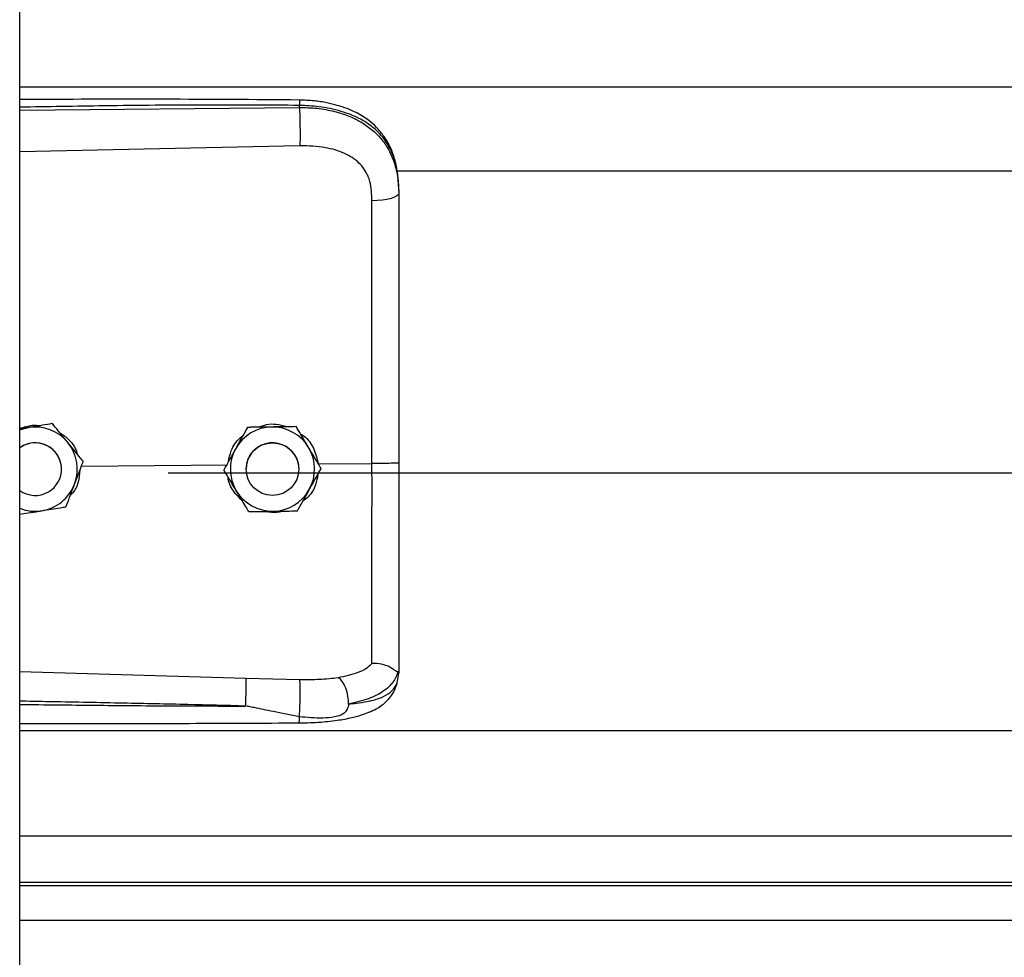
# Model space of a CAD drawing. Header units: inches. Extents: x 170 to 284, y 215 to 248.
# Tile 347 of 656: x 202.5 to 202.7, y 222.742 to 222.932. Entities that reach past the tile are written whole.
import ezdxf

# ---------------------------------------------------------------- set-up
doc = ezdxf.new("R2010")
doc.units = ezdxf.units.IN
doc.header["$LTSCALE"] = 0.25
doc.header["$MEASUREMENT"] = 0
doc.layers.add('RH FRONT OF HOOD', color=7, linetype='Continuous')

msp = doc.modelspace()

# ---------------------------------------------------------------- linework, layer by layer
at = {"layer": 'RH FRONT OF HOOD'}
for p, q in [((202.5003237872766, 220.1328032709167), (202.5003237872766, 224.3332527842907)), ((202.5003237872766, 222.9187395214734), (206.5326438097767, 222.9187395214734)), ((202.5571710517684, 222.9145278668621), (202.5571710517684, 222.9149392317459)), ((202.5003237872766, 222.9139911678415), (202.5571710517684, 222.9145278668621)), ((202.557267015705, 222.9067390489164), (202.5003237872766, 222.9055294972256)), ((202.5768719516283, 222.9016638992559), (206.4560926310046, 222.9016638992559)), ((202.5773665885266, 222.8976046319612), (202.5773665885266, 222.89711631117)), ((202.5020983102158, 222.8494632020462), (202.5003237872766, 222.8491743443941)), ((202.5069763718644, 222.8502593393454), (202.5060478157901, 222.8501082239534)), ((202.5069763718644, 222.8502576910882), (202.5069763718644, 222.8502593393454)), ((202.5466154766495, 222.8494995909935), (202.5466154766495, 222.8495012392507)), ((202.5564989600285, 222.8496478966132), (202.5564989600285, 222.8496495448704)), ((202.5088241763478, 222.841013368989), (202.5088241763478, 222.8410141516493)), ((202.5128579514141, 222.8416206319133), (202.5425559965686, 222.8419049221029)), ((202.5132301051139, 222.8426028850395), (202.5132301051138, 222.8426045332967)), ((202.5418021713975, 222.8408660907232), (202.5418021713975, 222.8408677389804)), ((202.5463354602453, 222.8410141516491), (202.5463354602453, 222.8410133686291)), ((202.5570358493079, 222.8410133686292), (202.5570358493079, 222.8410141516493)), ((202.5609953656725, 222.8420814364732), (202.5719089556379, 222.8421859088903)), ((202.5615691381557, 222.8411627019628), (202.5615691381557, 222.8411643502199)), ((202.5304915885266, 222.8402714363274), (206.5024760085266, 222.8402714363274)), ((202.5003237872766, 222.7998577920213), (202.5462594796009, 222.7985259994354)), ((202.5770268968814, 222.7975492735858), (202.5773665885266, 222.7995344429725)), ((202.5773665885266, 222.8000632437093), (202.5773665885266, 222.7995344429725)), ((202.5462594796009, 222.7985259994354), (202.5572451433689, 222.7982638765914)), ((202.5003237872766, 222.787885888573), (206.5326438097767, 222.787885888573)), ((202.5003237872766, 222.7665069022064), (206.5326438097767, 222.7665069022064)), ((206.5326438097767, 222.7570216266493), (202.5003237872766, 222.7570216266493)), ((202.5003237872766, 222.7563822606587), (206.5326438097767, 222.7563822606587)), ((202.5003237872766, 222.7493641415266), (206.5326438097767, 222.7493641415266))]:
    msp.add_line(p, q, dxfattribs=at)
at = {"layer": 'RH FRONT OF HOOD', "flags": 128}
for points in [[(202.5773665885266, 222.89711631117), (202.577262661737, 222.8968205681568), (202.5769547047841, 222.8965357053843), (202.5764540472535, 222.8962722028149), (202.5757791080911, 222.8960397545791), (202.5749547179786, 222.8958469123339), (202.5740112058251, 222.8957007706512), (202.5729832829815, 222.8956067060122), (202.5719087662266, 222.8955681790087)], [(202.5003237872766, 222.8489737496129), (202.501007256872, 222.8492113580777), (202.5020983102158, 222.8494632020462)], [(202.5562784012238, 222.8437584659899), (202.5568832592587, 222.842282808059), (202.5570358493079, 222.8410141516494)]]:
    msp.add_lwpolyline(points, dxfattribs=at)
at = {"layer": 'RH FRONT OF HOOD'}
msp.add_circle((202.5516856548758, 222.8410133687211), 0.005350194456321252, dxfattribs=at)
for centre, radius, start, end in [((202.5034739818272, 222.8410141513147), 0.008560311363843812, 39.24773070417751, 99.24772960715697), ((202.5516856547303, 222.8410141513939), 0.008560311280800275, 90.85968127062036, 150.8596805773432), ((202.551685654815, 222.8410141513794), 0.008560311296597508, 30.85968260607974, 90.85968183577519), ((202.5034739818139, 222.8410141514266), 0.00535019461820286, 39.24773075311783, 126.0718980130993), ((202.5034739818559, 222.8410133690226), 0.005350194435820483, 300.009742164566, 126.0718999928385), ((202.5034739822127, 222.8410141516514), 0.00856031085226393, 339.2477292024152, 39.24773059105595), ((202.5516856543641, 222.8410141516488), 0.00856031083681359, 150.8596808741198, 210.8596823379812), ((202.5516856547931, 222.8410141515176), 0.005350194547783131, 30.85968222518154, 179.9999985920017), ((202.5516856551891, 222.8410141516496), 0.008560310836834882, 330.8596808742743, 30.85968233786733), ((202.5034739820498, 222.8410141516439), 0.005350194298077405, 5.904086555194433e-08, 39.24773054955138), ((202.5034739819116, 222.8410141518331), 0.008560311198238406, 279.2477290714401, 339.2477287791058), ((202.5034739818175, 222.8410133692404), 0.005350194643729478, 233.9281021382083, 300.009741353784), ((202.5516856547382, 222.841014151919), 0.008560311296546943, 210.8596826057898, 270.8596818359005), ((202.5516856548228, 222.8410141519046), 0.008560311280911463, 270.8596812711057, 330.8596805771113), ((202.5034739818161, 222.8410141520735), 0.00856031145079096, 248.4076756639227, 279.2477294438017)]:
    msp.add_arc(centre, radius, start, end, dxfattribs=at)
for points, knots in [([(202.5571524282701, 222.9160313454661), (202.5479354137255, 222.9160992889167), (202.5298485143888, 222.9162326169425), (202.5109049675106, 222.9161752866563), (202.5011792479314, 222.9161225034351), (202.5003237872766, 222.9161178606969)], [0, 0, 0, 0, 0.4865830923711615, 0.9548405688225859, 1, 1, 1, 1]), ([(202.5571710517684, 222.9149392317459), (202.5508652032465, 222.9149785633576), (202.5376261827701, 222.9150611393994), (202.518676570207, 222.9148799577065), (202.5060360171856, 222.9146589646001), (202.5003237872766, 222.9145590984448)], [0, 0, 0, 0, 0.3326703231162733, 0.6984356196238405, 1, 1, 1, 1]), ([(202.5571522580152, 222.9160154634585), (202.5571534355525, 222.9160194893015), (202.5571574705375, 222.9160332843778), (202.5571626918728, 222.9159183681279), (202.5571693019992, 222.9156255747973), (202.5571703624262, 222.9152096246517), (202.5571710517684, 222.9149392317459)], [0, 0, 0, 0, 0.09787641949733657, 0.3353863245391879, 0.5679606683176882, 1, 1, 1, 1]), ([(202.5772801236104, 222.8996477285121), (202.5771611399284, 222.9007181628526), (202.5769457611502, 222.9026558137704), (202.576200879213, 222.9051744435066), (202.5753436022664, 222.9070841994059), (202.574268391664, 222.9088368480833), (202.5729533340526, 222.910425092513), (202.5714826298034, 222.911720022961), (202.5701089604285, 222.9126799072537), (202.568666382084, 222.9135113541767), (202.5662881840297, 222.9145784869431), (202.5633517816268, 222.915391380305), (202.560042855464, 222.9159198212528), (202.5581510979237, 222.9159928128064), (202.5571524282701, 222.9160313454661)], [0, 0, 0, 0, 0.1084465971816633, 0.1963050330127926, 0.2691828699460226, 0.3279968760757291, 0.4149595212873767, 0.4916410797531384, 0.5389760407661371, 0.5941910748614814, 0.6694152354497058, 0.8148545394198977, 0.9022606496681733, 1, 1, 1, 1]), ([(202.5773665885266, 222.8976046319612), (202.5773038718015, 222.8989610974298), (202.5771854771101, 222.9015217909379), (202.5762159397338, 222.9050127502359), (202.5749267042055, 222.907424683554), (202.5735628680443, 222.9091274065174), (202.5724799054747, 222.9101707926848), (202.571420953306, 222.9109992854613), (202.5704315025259, 222.9116592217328), (202.5691971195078, 222.9123542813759), (202.5676031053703, 222.9130799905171), (202.5649393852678, 222.9139880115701), (202.5614042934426, 222.9147479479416), (202.5584977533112, 222.9148792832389), (202.5571710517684, 222.9149392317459)], [0, 0, 0, 0, 0.1307156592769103, 0.2467609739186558, 0.3577928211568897, 0.4170971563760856, 0.4791482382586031, 0.5177152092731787, 0.5590896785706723, 0.6032945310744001, 0.6633484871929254, 0.7353692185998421, 0.8792082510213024, 0.9999999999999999, 0.9999999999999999, 0.9999999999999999, 0.9999999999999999]), ([(202.5571710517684, 222.9145278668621), (202.5571927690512, 222.9139520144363), (202.5572378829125, 222.9127557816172), (202.5572788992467, 222.9105307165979), (202.5572921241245, 222.9083533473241), (202.5572751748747, 222.907263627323), (202.557267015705, 222.9067390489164)], [0, 0, 0, 0, 0.2406941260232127, 0.499999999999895, 0.7593058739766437, 1, 1, 1, 1]), ([(202.5571710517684, 222.9145278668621), (202.5583678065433, 222.9144962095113), (202.5608000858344, 222.9144318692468), (202.5641296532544, 222.913813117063), (202.5671080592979, 222.9128699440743), (202.5696396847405, 222.9116563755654), (202.5718852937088, 222.9101104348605), (202.573747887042, 222.9082752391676), (202.5752415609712, 222.9061400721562), (202.5764108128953, 222.90358551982), (202.5772076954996, 222.9005091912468), (202.5773131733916, 222.8982568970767), (202.5773665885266, 222.89711631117)], [0, 0, 0, 0, 0.1094013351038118, 0.2223468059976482, 0.315179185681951, 0.4102231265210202, 0.5012749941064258, 0.5946006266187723, 0.6834485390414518, 0.7745330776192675, 0.8858211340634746, 1, 1, 1, 1]), ([(202.571483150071, 222.8995014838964), (202.5714831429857, 222.899501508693), (202.5713805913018, 222.8998604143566), (202.5708853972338, 222.9012666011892), (202.5693493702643, 222.9034692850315), (202.5662823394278, 222.9053725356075), (202.5621661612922, 222.9065842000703), (202.559013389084, 222.90668385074), (202.557267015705, 222.9067390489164)], [0, 0, 0, 0, 4.497367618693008e-06, 0.06509473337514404, 0.261670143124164, 0.4753105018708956, 0.709365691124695, 1, 1, 1, 1]), ([(202.5719087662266, 222.8955681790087), (202.571838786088, 222.896892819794), (202.5717688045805, 222.8982174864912), (202.5714831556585, 222.8995014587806), (202.571483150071, 222.8995014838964)], [0, 0, 0, 0, 0.999980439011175, 1, 1, 1, 1]), ([(202.5773665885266, 222.89711631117), (202.5773665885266, 222.8934861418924), (202.5773665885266, 222.8862152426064), (202.5773665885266, 222.8751344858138), (202.5773665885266, 222.8639518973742), (202.5773665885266, 222.8529832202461), (202.5773665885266, 222.8457353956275), (202.5773665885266, 222.8422555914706)], [0, 0, 0, 0, 0.2027568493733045, 0.4061035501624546, 0.60886041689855, 0.8122072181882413, 1, 1, 1, 1]), ([(202.5719089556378, 222.8421859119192), (202.5719089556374, 222.8421859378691), (202.5719088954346, 222.8455722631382), (202.5719088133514, 222.8526189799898), (202.5719087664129, 222.8632921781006), (202.5719087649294, 222.874168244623), (202.5719087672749, 222.884955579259), (202.571908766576, 222.8920306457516), (202.5719087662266, 222.8955681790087)], [0, 0, 0, 0, 1.439079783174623e-06, 0.1877923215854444, 0.3908439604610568, 0.5938956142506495, 0.796947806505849, 1, 1, 1, 1]), ([(202.5003237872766, 222.8492932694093), (202.5011614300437, 222.8495738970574), (202.5025706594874, 222.8500460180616), (202.5040437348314, 222.8499274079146), (202.5046412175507, 222.8498792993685)], [0, 0, 0, 0, 0.5943977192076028, 1, 1, 1, 1]), ([(202.5069763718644, 222.8502576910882), (202.506300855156, 222.8501476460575), (202.5049339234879, 222.849924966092), (202.5032688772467, 222.8496537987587), (202.5023156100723, 222.8494985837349), (202.5020983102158, 222.8494632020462)], [0, 0, 0, 0, 0.42997043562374, 0.870060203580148, 0.9999999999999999, 0.9999999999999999, 0.9999999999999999, 0.9999999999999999]), ([(202.5101032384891, 222.8464321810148), (202.5099795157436, 222.8465836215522), (202.5090118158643, 222.847768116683), (202.5079506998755, 222.8490668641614), (202.5070713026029, 222.8501431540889), (202.5069763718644, 222.8502593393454)], [0, 0, 0, 0, 0.1156468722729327, 0.9045342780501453, 1, 1, 1, 1]), ([(202.5101032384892, 222.8464300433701), (202.5099795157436, 222.8465814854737), (202.5090118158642, 222.8477659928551), (202.5079506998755, 222.8490649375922), (202.5070713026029, 222.8501414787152), (202.5069763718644, 222.8502576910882)], [0, 0, 0, 0, 0.115646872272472, 0.9045342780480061, 1, 1, 1, 1]), ([(202.5466154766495, 222.8495012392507), (202.5462822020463, 222.8489035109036), (202.5456078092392, 222.8476939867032), (202.5447863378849, 222.8462205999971), (202.5443160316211, 222.8453770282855), (202.5442088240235, 222.8451847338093)], [0, 0, 0, 0, 0.4299704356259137, 0.8700602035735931, 1, 1, 1, 1]), ([(202.5466154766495, 222.8494995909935), (202.5462822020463, 222.8489017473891), (202.5456078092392, 222.8476919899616), (202.5447863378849, 222.846218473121), (202.5443160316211, 222.8453748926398), (202.5442088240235, 222.8451825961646)], [0, 0, 0, 0, 0.4299704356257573, 0.8700602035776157, 1, 1, 1, 1]), ([(202.551557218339, 222.8495756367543), (202.5502851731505, 222.8495565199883), (202.5485886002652, 222.8495310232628), (202.5470103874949, 222.8495072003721), (202.5466154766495, 222.8495012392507)], [0, 0, 0, 0, 0.7497733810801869, 0.9999999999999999, 0.9999999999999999, 0.9999999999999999, 0.9999999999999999]), ([(202.551557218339, 222.8495734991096), (202.5502851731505, 222.8495544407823), (202.5485886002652, 222.8495290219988), (202.5470103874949, 222.8495054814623), (202.5466154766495, 222.8494995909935)], [0, 0, 0, 0, 0.749773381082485, 1, 1, 1, 1]), ([(202.5487618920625, 222.8495335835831), (202.5493308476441, 222.8497468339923), (202.5505122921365, 222.8501896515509), (202.5525568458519, 222.8502447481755), (202.5538940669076, 222.8498379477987), (202.5546062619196, 222.8496212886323)], [0, 0, 0, 0, 0.3027399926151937, 0.6286439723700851, 1, 1, 1, 1]), ([(202.5564989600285, 222.8496495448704), (202.5558146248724, 222.8496393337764), (202.5544298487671, 222.8496186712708), (202.5527430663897, 222.8495934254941), (202.5517773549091, 222.849578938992), (202.551557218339, 222.8495756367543)], [0, 0, 0, 0, 0.4299704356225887, 0.870060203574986, 0.9999999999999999, 0.9999999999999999, 0.9999999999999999, 0.9999999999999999]), ([(202.5564989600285, 222.8496478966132), (202.5558146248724, 222.849637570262), (202.5544298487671, 222.8496166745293), (202.5527430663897, 222.849591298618), (202.5517773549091, 222.8495768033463), (202.551557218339, 222.8495734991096)], [0, 0, 0, 0, 0.4299704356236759, 0.8700602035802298, 1, 1, 1, 1]), ([(202.5590340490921, 222.845407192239), (202.5589337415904, 222.8455750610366), (202.5581491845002, 222.8468880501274), (202.5572888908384, 222.8483276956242), (202.5565759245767, 222.8495207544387), (202.5564989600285, 222.8496495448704)], [0, 0, 0, 0, 0.1156468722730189, 0.9045342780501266, 1, 1, 1, 1]), ([(202.5590340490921, 222.8454050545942), (202.5589337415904, 222.8455729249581), (202.5581491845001, 222.8468859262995), (202.5572888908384, 222.848325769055), (202.5565759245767, 222.8495190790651), (202.5564989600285, 222.8496478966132)], [0, 0, 0, 0, 0.1156468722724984, 0.9045342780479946, 1, 1, 1, 1]), ([(202.5082475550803, 222.8485633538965), (202.5088969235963, 222.8481355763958), (202.5103878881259, 222.847153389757), (202.5116895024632, 222.8454209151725), (202.5119654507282, 222.8441845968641), (202.512020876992, 222.843936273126)], [0, 0, 0, 0, 0.381422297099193, 0.875754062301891, 1, 1, 1, 1]), ([(202.5427198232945, 222.8425138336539), (202.5428822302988, 222.8432657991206), (202.5432611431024, 222.8450202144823), (202.5443905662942, 222.8468607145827), (202.5454303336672, 222.8475921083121), (202.545628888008, 222.8477317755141)], [0, 0, 0, 0, 0.3776771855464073, 0.8811610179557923, 1, 1, 1, 1]), ([(202.5573738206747, 222.8481855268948), (202.5576189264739, 222.8480376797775), (202.5587517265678, 222.8473543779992), (202.5602255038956, 222.8452549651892), (202.5607326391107, 222.8431644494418), (202.5609953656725, 222.8420814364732)], [0, 0, 0, 0, 0.1174426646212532, 0.5427821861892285, 1, 1, 1, 1]), ([(202.5132301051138, 222.8426045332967), (202.5129660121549, 222.8429278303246), (202.5119668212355, 222.8441510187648), (202.5108931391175, 222.84546528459), (202.5101032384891, 222.8464321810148)], [0, 0, 0, 0, 0.2643068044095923, 1, 1, 1, 1]), ([(202.5132301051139, 222.8426028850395), (202.5129660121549, 222.8429261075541), (202.5119668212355, 222.8441490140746), (202.5108931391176, 222.8454632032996), (202.5101032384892, 222.8464300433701)], [0, 0, 0, 0, 0.2643068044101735, 1, 1, 1, 1]), ([(202.5442088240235, 222.8451847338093), (202.54358933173, 222.8440735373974), (202.54276309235, 222.8425914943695), (202.541994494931, 222.8412127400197), (202.5418021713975, 222.8408677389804)], [0, 0, 0, 0, 0.7497733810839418, 0.9999999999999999, 0.9999999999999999, 0.9999999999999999, 0.9999999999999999]), ([(202.5442088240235, 222.8451825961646), (202.54358933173, 222.8440714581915), (202.54276309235, 222.8425894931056), (202.541994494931, 222.84121102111), (202.5418021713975, 222.8408660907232)], [0, 0, 0, 0, 0.7497733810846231, 1, 1, 1, 1]), ([(202.5615691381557, 222.8411643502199), (202.5613550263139, 222.8415227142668), (202.5605449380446, 222.8428785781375), (202.5596744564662, 222.8443354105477), (202.5590340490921, 222.845407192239)], [0, 0, 0, 0, 0.2643068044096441, 1, 1, 1, 1]), ([(202.5615691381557, 222.8411627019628), (202.5613550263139, 222.8415209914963), (202.5605449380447, 222.8428765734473), (202.5596744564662, 222.8443333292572), (202.5590340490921, 222.8454050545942)], [0, 0, 0, 0, 0.2643068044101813, 1, 1, 1, 1]), ([(202.5114789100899, 222.8379809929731), (202.5119296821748, 222.839170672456), (202.5125308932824, 222.8407573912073), (202.513090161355, 222.8422335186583), (202.5132301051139, 222.8426028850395)], [0, 0, 0, 0, 0.7497733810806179, 1, 1, 1, 1]), ([(202.5443372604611, 222.8366232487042), (202.5442369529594, 222.8367911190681), (202.5434523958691, 222.8381041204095), (202.5425921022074, 222.839543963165), (202.5418791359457, 222.8407372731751), (202.5418021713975, 222.8408660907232)], [0, 0, 0, 0, 0.1156468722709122, 0.9045342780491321, 1, 1, 1, 1]), ([(202.5591624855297, 222.8368457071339), (202.5597819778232, 222.8379569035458), (202.5606082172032, 222.8394389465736), (202.5613768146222, 222.8408177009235), (202.5615691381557, 222.8411627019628)], [0, 0, 0, 0, 0.7497733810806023, 1, 1, 1, 1]), ([(202.5719087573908, 222.8014953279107), (202.5719087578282, 222.8017580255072), (202.5719087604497, 222.8033325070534), (202.5719087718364, 222.8067639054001), (202.5719088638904, 222.812365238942), (202.5719091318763, 222.8188050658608), (202.5719094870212, 222.826031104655), (202.5719097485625, 222.8339059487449), (202.5719097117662, 222.8394339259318), (202.5719096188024, 222.8421858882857), (202.5719096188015, 222.8421859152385)], [0, 0, 0, 0, 0.03155846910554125, 0.1891461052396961, 0.3467338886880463, 0.5043277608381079, 0.6619226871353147, 0.8309600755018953, 0.9999983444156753, 1, 1, 1, 1]), ([(202.5773665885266, 222.8422556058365), (202.5772853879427, 222.8422442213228), (202.5771229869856, 222.842221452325), (202.5758701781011, 222.8421934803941), (202.5740727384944, 222.8421774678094), (202.5726306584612, 222.8421830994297), (202.5719096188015, 222.8421859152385)], [0, 0, 0, 0, 0.2500007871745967, 0.5000009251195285, 0.7500005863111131, 1, 1, 1, 1]), ([(202.5773665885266, 222.8422555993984), (202.5773665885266, 222.8392182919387), (202.5773665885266, 222.8330428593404), (202.5773665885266, 222.8242558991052), (202.5773665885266, 222.8160893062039), (202.5773665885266, 222.8095092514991), (202.5773665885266, 222.8041245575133), (202.5773665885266, 222.8014240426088), (202.5773665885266, 222.8000632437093)], [0, 0, 0, 0, 0.1870908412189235, 0.3803918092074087, 0.5558755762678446, 0.7364481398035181, 0.8671952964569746, 1, 1, 1, 1]), ([(202.5125641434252, 222.8408451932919), (202.5124880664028, 222.8400194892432), (202.5123259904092, 222.8382603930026), (202.5114771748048, 222.8364524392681), (202.5106929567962, 222.83575174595), (202.5106041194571, 222.8356723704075)], [0, 0, 0, 0, 0.4395923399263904, 0.9365162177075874, 1, 1, 1, 1]), ([(202.5456180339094, 222.8344799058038), (202.5449669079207, 222.8351420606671), (202.5436188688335, 222.8365129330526), (202.5427172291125, 222.8383838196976), (202.5426726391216, 222.8393968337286), (202.5426720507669, 222.8394102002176)], [0, 0, 0, 0, 0.4797011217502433, 0.9931347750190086, 1, 1, 1, 1]), ([(202.5608892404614, 222.8399430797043), (202.5607771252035, 222.8392298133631), (202.5605144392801, 222.8375586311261), (202.5593601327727, 222.8356359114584), (202.5582254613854, 222.8347844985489), (202.5578606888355, 222.8345107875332)], [0, 0, 0, 0, 0.3356490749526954, 0.7864254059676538, 1, 1, 1, 1]), ([(202.509727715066, 222.8333595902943), (202.5099702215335, 222.8339995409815), (202.5104609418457, 222.8352945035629), (202.5110586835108, 222.8368719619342), (202.5114009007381, 222.837775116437), (202.5114789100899, 222.8379809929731)], [0, 0, 0, 0, 0.4299704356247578, 0.8700602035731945, 0.9999999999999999, 0.9999999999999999, 0.9999999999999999, 0.9999999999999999]), ([(202.5468723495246, 222.8323808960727), (202.5466582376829, 222.8327391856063), (202.5458481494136, 222.8340947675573), (202.5449776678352, 222.8355515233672), (202.5443372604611, 222.8366232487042)], [0, 0, 0, 0, 0.2643068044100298, 1, 1, 1, 1]), ([(202.5567558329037, 222.8325292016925), (202.5570891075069, 222.8331269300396), (202.557763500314, 222.83433645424), (202.5585849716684, 222.835809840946), (202.5590552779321, 222.8366534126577), (202.5591624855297, 222.8368457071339)], [0, 0, 0, 0, 0.4299704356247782, 0.8700602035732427, 1, 1, 1, 1]), ([(202.5048496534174, 222.8325651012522), (202.5061053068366, 222.8327695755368), (202.5077800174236, 222.8330422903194), (202.5093378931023, 222.8332960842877), (202.509727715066, 222.8333595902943)], [0, 0, 0, 0, 0.7497733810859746, 1, 1, 1, 1]), ([(202.5003237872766, 222.8318284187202), (202.5008835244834, 222.8319195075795), (202.5021352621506, 222.8321232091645), (202.5036792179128, 222.8323745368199), (202.5046323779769, 222.8325297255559), (202.5048496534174, 222.8325651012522)], [0, 0, 0, 0, 0.3844201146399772, 0.8596768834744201, 1, 1, 1, 1]), ([(202.5468723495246, 222.8323808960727), (202.5475566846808, 222.8323911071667), (202.5489414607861, 222.8324117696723), (202.5506282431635, 222.832437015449), (202.5515939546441, 222.8324515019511), (202.5518140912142, 222.8324548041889)], [0, 0, 0, 0, 0.4299704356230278, 0.8700602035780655, 1, 1, 1, 1]), ([(202.5539583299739, 222.8324870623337), (202.5538644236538, 222.8324504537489), (202.5530900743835, 222.8321485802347), (202.5517940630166, 222.8320896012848), (202.5506860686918, 222.8323421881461), (202.550292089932, 222.8324320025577)], [0, 0, 0, 0, 0.0816716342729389, 0.6734623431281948, 1, 1, 1, 1]), ([(202.5518140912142, 222.8324548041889), (202.5530861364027, 222.8324739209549), (202.554782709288, 222.8324994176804), (202.5563609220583, 222.8325232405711), (202.5567558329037, 222.8325292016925)], [0, 0, 0, 0, 0.7497733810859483, 1, 1, 1, 1]), ([(202.5650745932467, 222.7986713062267), (202.566448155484, 222.7989591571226), (202.5685325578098, 222.7993959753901), (202.5707083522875, 222.8004366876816), (202.5715073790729, 222.8011419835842), (202.5719087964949, 222.8014963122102)], [0, 0, 0, 0, 0.4901989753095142, 0.7438846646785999, 0.9999999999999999, 0.9999999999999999, 0.9999999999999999, 0.9999999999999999]), ([(202.5771695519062, 222.7998129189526), (202.5771204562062, 222.7998043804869), (202.5770196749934, 222.7997868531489), (202.5767280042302, 222.7999730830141), (202.5762625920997, 222.8003039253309), (202.5753863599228, 222.8008840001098), (202.5739071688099, 222.8015021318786), (202.5725663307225, 222.8014982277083), (202.5719087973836, 222.801496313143)], [0, 0, 0, 0, 0.1136768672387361, 0.2333502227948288, 0.3620694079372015, 0.501916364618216, 0.7557448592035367, 0.9999999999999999, 0.9999999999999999, 0.9999999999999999, 0.9999999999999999]), ([(202.5771737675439, 222.7998127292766), (202.5768981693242, 222.7990907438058), (202.5763321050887, 222.7976078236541), (202.5742792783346, 222.7957745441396), (202.5712910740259, 222.7942165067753), (202.5685640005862, 222.793593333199), (202.5671641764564, 222.7932734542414)], [0, 0, 0, 0, 0.2305257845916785, 0.4734878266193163, 0.7297379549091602, 0.9999999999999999, 0.9999999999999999, 0.9999999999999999, 0.9999999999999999]), ([(202.5773665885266, 222.8000632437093), (202.5773665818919, 222.8000619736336), (202.5773665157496, 222.8000493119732), (202.5773593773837, 222.799945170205), (202.5772609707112, 222.7998668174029), (202.5771732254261, 222.7997969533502)], [0, 0, 0, 0, 0.01193493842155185, 0.118981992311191, 1, 1, 1, 1]), ([(202.546259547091, 222.7985259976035), (202.5462661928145, 222.7982871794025), (202.5462764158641, 222.7979198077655), (202.5462743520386, 222.797057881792), (202.5462667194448, 222.7962830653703), (202.5462524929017, 222.7954225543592), (202.5462275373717, 222.7942631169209), (202.5462011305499, 222.7934197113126), (202.5461839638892, 222.7928714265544)], [0, 0, 0, 0, 0.2394514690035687, 0.3683457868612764, 0.4999761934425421, 0.6316105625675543, 0.7605158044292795, 0.9999999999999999, 0.9999999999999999, 0.9999999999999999, 0.9999999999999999]), ([(202.5571140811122, 222.789440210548), (202.5586021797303, 222.789476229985), (202.5613833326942, 222.7895435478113), (202.565118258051, 222.7899665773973), (202.5679935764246, 222.7905258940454), (202.5700949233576, 222.7911344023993), (202.5716777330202, 222.7917425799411), (202.5730534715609, 222.7924378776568), (202.5743254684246, 222.7933206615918), (202.5754526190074, 222.7943955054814), (202.5764664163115, 222.7958143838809), (202.5768210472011, 222.7969163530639), (202.5770099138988, 222.7975032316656)], [0, 0, 0, 0, 0.1696911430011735, 0.3171409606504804, 0.4424359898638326, 0.5384364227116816, 0.6083291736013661, 0.6840959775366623, 0.7426779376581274, 0.8151683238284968, 0.9015637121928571, 1, 1, 1, 1]), ([(202.5571597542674, 222.7906933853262), (202.5571757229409, 222.7909339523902), (202.5572094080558, 222.7914414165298), (202.5572542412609, 222.7924515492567), (202.5572912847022, 222.7936389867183), (202.5573140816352, 222.7949108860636), (202.5573192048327, 222.7961143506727), (202.5573067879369, 222.7971102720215), (202.5572816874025, 222.7978496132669), (202.5572568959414, 222.7981306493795), (202.5572451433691, 222.7982638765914)], [0, 0, 0, 0, 0.1098512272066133, 0.2317256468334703, 0.3631776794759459, 0.4999999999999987, 0.6368223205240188, 0.7682743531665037, 0.890148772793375, 1, 1, 1, 1]), ([(202.5572451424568, 222.7982638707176), (202.5585972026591, 222.7982565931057), (202.5612992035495, 222.7982420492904), (202.5638058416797, 222.7985265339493), (202.5650581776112, 222.7986686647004)], [0, 0, 0, 0, 0.5003922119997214, 1, 1, 1, 1]), ([(202.5671636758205, 222.7932701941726), (202.567138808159, 222.7938001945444), (202.5670871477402, 222.7949012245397), (202.5666114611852, 222.7965636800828), (202.5659067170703, 222.797951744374), (202.5653435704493, 222.7984371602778), (202.565072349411, 222.7986709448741)], [0, 0, 0, 0, 0.2405618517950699, 0.4997464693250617, 0.7590693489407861, 1, 1, 1, 1]), ([(202.5671652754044, 222.7932717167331), (202.5677115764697, 222.7933288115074), (202.5690165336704, 222.7934651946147), (202.570415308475, 222.7936933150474), (202.5713702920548, 222.7938871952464), (202.5726036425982, 222.7941650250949), (202.5742899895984, 222.7947312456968), (202.5761097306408, 222.7958567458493), (202.5767152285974, 222.7969741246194), (202.5770268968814, 222.7975492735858)], [0, 0, 0, 0, 0.1091879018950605, 0.2608187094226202, 0.3077983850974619, 0.3355235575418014, 0.5627886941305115, 0.7749539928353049, 1, 1, 1, 1]), ([(202.5461838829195, 222.7928690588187), (202.5422838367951, 222.7929683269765), (202.5340137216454, 222.7931788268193), (202.5209017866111, 222.7934609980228), (202.5099538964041, 222.7936735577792), (202.502937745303, 222.7938016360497), (202.5007627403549, 222.7938396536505), (202.5003237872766, 222.7938473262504)], [0, 0, 0, 0, 0.2551597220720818, 0.5410705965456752, 0.8577348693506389, 0.9712884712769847, 1, 1, 1, 1]), ([(202.5003237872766, 222.7932022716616), (202.5029214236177, 222.793170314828), (202.5079874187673, 222.7931079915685), (202.5155515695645, 222.793027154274), (202.5232037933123, 222.7929578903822), (202.5309617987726, 222.7929063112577), (202.5386843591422, 222.7928732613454), (202.5437212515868, 222.7928704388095), (202.5461838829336, 222.7928690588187)], [0, 0, 0, 0, 0.1699411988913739, 0.3314248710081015, 0.4948424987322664, 0.6705311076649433, 0.8389164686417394, 1, 1, 1, 1]), ([(202.5571597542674, 222.7906933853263), (202.55537895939, 222.7910394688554), (202.5523238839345, 222.791633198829), (202.5488879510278, 222.7923532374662), (202.5471497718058, 222.792710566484), (202.5466522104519, 222.7928117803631), (202.5465016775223, 222.7928378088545), (202.5464513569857, 222.7928465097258)], [0, 0, 0, 0, 0.5022803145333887, 0.8616962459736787, 0.9584272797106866, 0.9861029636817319, 1, 1, 1, 1]), ([(202.5671650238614, 222.7932685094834), (202.567090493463, 222.7928981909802), (202.5669865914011, 222.792381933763), (202.5666148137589, 222.7917845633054), (202.5661941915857, 222.7913516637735), (202.5653904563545, 222.7909071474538), (202.5639131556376, 222.7905456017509), (202.561152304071, 222.7903054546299), (202.5587555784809, 222.7905383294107), (202.5571597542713, 222.7906933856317)], [0, 0, 0, 0, 0.1001269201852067, 0.1395859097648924, 0.1897135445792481, 0.2582342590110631, 0.3697357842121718, 0.5803479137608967, 1, 1, 1, 1]), ([(202.5003237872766, 222.789303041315), (202.5039899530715, 222.7893037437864), (202.5154624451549, 222.7893059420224), (202.5343932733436, 222.7893337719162), (202.5496564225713, 222.7894052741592), (202.557114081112, 222.7894402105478)], [0, 0, 0, 0, 0.1936599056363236, 0.6060178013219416, 0.9999999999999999, 0.9999999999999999, 0.9999999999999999, 0.9999999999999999]), ([(202.5571140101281, 222.7894621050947), (202.5571147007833, 222.7894552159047), (202.5571212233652, 222.7893901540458), (202.5571321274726, 222.7895798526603), (202.5571462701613, 222.7899067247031), (202.5571549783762, 222.7903392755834), (202.5571589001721, 222.7906300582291), (202.5571597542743, 222.7906933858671)], [0, 0, 0, 0, 0.03436730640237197, 0.324566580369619, 0.6210149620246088, 0.9174633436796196, 1, 1, 1, 1])]:
    msp.add_open_spline(points, degree=3, knots=knots, dxfattribs=at)

doc.saveas('drawing.dxf')
